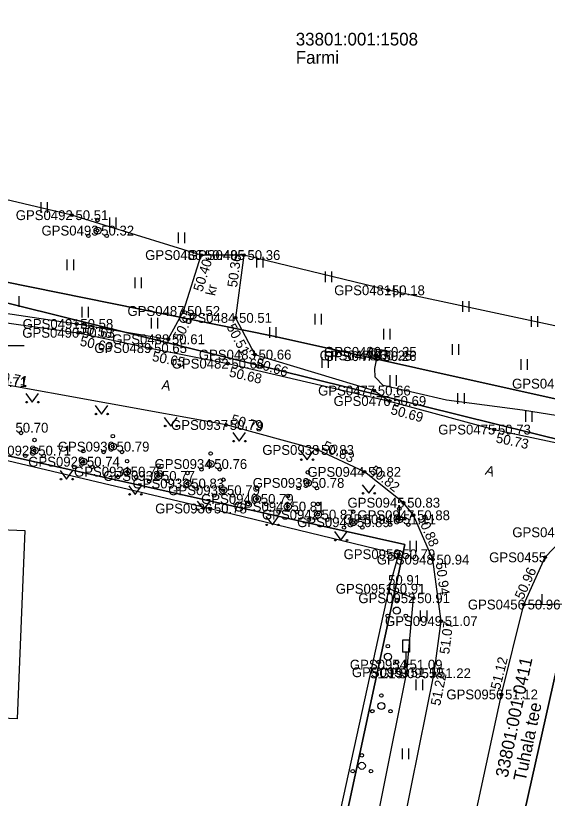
# Model space of a CAD drawing. Extents: x 551623 to 559850, y 6561220 to 6567135.
# Drawn here: x 555401.4 to 555439.2, y 6565417.8 to 6565473.5 of the extents above; entities that cross this region are included whole.
import ezdxf

# ---------------------------------------------------------------- set-up
doc = ezdxf.new("R2010")
doc.units = 0
for name, color, linetype in [('ELRAJATISMP', 7, 'Continuous'), ('HALJASTUS', 7, 'Continuous'), ('Hoone Elu- või ühiskondlik hoone', 7, 'Continuous'), ('KORGUS-EH2000', 7, 'Continuous'), ('LIIKLUS', 7, 'Continuous'), ('MOOTKORG-EH2000', 7, 'Continuous'), ('MOOTMPUNKT', 7, 'Continuous'), ('MOOTNR', 7, 'Continuous'), ('MOOTPIIR', 7, 'Continuous'), ('MPKAABEL', 7, 'Continuous'), ('PIIR', 7, 'Continuous'), ('PIIRIMLEITUD', 7, 'Continuous'), ('PUU', 7, 'Continuous'), ('TEE', 7, 'Continuous'), ('VORK', 7, 'Continuous')]:
    doc.layers.add(name, color=color, linetype=linetype)

msp = doc.modelspace()

# ---------------------------------------------------------------- linework, layer by layer
at = {"layer": 'ELRAJATISMP'}
for p, q in [((555427.08, 6565449.732), (555426.997, 6565449.141)), ((555427.349, 6565449.694), (555427.266, 6565449.103))]:
    msp.add_line(p, q, dxfattribs=at)
msp.add_lwpolyline([(555426.623, 6565449.796), (555427.806, 6565449.63), (555427.723, 6565449.039), (555426.54, 6565449.205)], close=True, dxfattribs=at)
at = {"layer": 'HALJASTUS'}
for p, q in [((555403.183, 6565460.188), (555403.183, 6565459.427)), ((555403.638, 6565460.188), (555403.638, 6565459.427)), ((555408.065, 6565459.11), (555408.065, 6565458.349)), ((555408.52, 6565459.11), (555408.52, 6565458.349)), ((555412.948, 6565458.032), (555412.948, 6565457.271)), ((555413.403, 6565458.032), (555413.403, 6565457.271)), ((555405.04, 6565456.119), (555405.04, 6565455.358)), ((555405.495, 6565456.119), (555405.495, 6565455.358)), ((555418.525, 6565456.307), (555418.525, 6565455.546)), ((555418.981, 6565456.307), (555418.981, 6565455.546)), ((555423.413, 6565455.253), (555423.413, 6565454.492)), ((555423.868, 6565455.253), (555423.868, 6565454.492)), ((555409.87, 6565454.829), (555409.87, 6565454.068)), ((555410.325, 6565454.829), (555410.325, 6565454.068)), ((555428.301, 6565454.199), (555428.301, 6565453.438)), ((555428.756, 6565454.199), (555428.756, 6565453.438)), ((555401.614, 6565453.513), (555401.614, 6565452.752)), ((555433.188, 6565453.145), (555433.188, 6565452.384)), ((555433.644, 6565453.145), (555433.644, 6565452.384)), ((555406.1, 6565452.744), (555406.1, 6565451.983)), ((555406.555, 6565452.744), (555406.555, 6565451.983)), ((555411.04, 6565451.975), (555411.04, 6565451.214)), ((555411.495, 6565451.975), (555411.495, 6565451.214)), ((555422.691, 6565452.259), (555422.691, 6565451.498)), ((555423.146, 6565452.259), (555423.146, 6565451.498)), ((555438.076, 6565452.091), (555438.076, 6565451.33)), ((555438.531, 6565452.091), (555438.531, 6565451.33)), ((555419.452, 6565451.294), (555419.452, 6565450.532)), ((555419.907, 6565451.294), (555419.907, 6565450.532)), ((555427.573, 6565451.179), (555427.573, 6565450.418)), ((555428.028, 6565451.179), (555428.028, 6565450.418)), ((555432.455, 6565450.098), (555432.455, 6565449.337)), ((555432.91, 6565450.098), (555432.91, 6565449.337)), ((555423.182, 6565449.164), (555423.182, 6565448.403)), ((555423.637, 6565449.164), (555423.637, 6565448.403)), ((555437.337, 6565449.018), (555437.337, 6565448.256)), ((555437.792, 6565449.018), (555437.792, 6565448.256)), ((555428.015, 6565447.884), (555428.015, 6565447.123)), ((555428.47, 6565447.884), (555428.47, 6565447.123)), ((555402.112, 6565446.575), (555402.576, 6565445.968)), ((555402.576, 6565445.968), (555403.021, 6565446.575)), ((555432.849, 6565446.604), (555432.849, 6565445.843)), ((555433.304, 6565446.604), (555433.304, 6565445.843)), ((555407.04, 6565445.724), (555407.503, 6565445.117)), ((555407.503, 6565445.117), (555407.949, 6565445.724)), ((555437.682, 6565445.324), (555437.682, 6565444.563)), ((555438.137, 6565445.324), (555438.137, 6565444.563)), ((555411.967, 6565444.873), (555412.43, 6565444.266)), ((555412.43, 6565444.266), (555412.876, 6565444.873)), ((555416.844, 6565443.798), (555417.307, 6565443.192)), ((555417.307, 6565443.192), (555417.753, 6565443.798)), ((555421.665, 6565442.477), (555422.129, 6565441.87)), ((555422.129, 6565441.87), (555422.574, 6565442.477)), ((555404.557, 6565441.096), (555405.02, 6565440.489)), ((555405.02, 6565440.489), (555405.466, 6565441.096)), ((555409.438, 6565440.012), (555409.901, 6565439.405)), ((555409.901, 6565439.405), (555410.347, 6565440.012)), ((555426.059, 6565440.09), (555426.522, 6565439.484)), ((555426.522, 6565439.484), (555426.968, 6565440.09)), ((555414.319, 6565438.927), (555414.782, 6565438.321)), ((555414.782, 6565438.321), (555415.228, 6565438.927)), ((555428.693, 6565438.631), (555428.693, 6565437.631)), ((555419.2, 6565437.843), (555419.663, 6565437.236)), ((555419.663, 6565437.236), (555420.109, 6565437.843)), ((555428.693, 6565437.631), (555429.193, 6565437.631)), ((555424.081, 6565436.759), (555424.544, 6565436.152)), ((555424.544, 6565436.152), (555424.99, 6565436.759)), ((555429.452, 6565436.1), (555429.452, 6565435.339)), ((555429.907, 6565436.1), (555429.907, 6565435.339)), ((555438.834, 6565432.318), (555438.834, 6565431.557)), ((555430.192, 6565431.155), (555430.192, 6565430.394)), ((555430.647, 6565431.155), (555430.647, 6565430.394)), ((555429.885, 6565426.237), (555429.885, 6565425.476)), ((555430.34, 6565426.237), (555430.34, 6565425.476)), ((555428.899, 6565421.335), (555428.899, 6565420.574)), ((555429.354, 6565421.335), (555429.354, 6565420.574))]:
    msp.add_line(p, q, dxfattribs=at)
msp.add_lwpolyline([(555420.104, 6565396.88), (555421.624, 6565397.625), (555424.842, 6565409.184), (555425.924, 6565410.337), (555429.24, 6565426.755), (555429.701, 6565432.018), (555427.952, 6565432.688)], dxfattribs=at)
for centre in [(555402.175, 6565445.968), (555403.004, 6565445.968), (555407.102, 6565445.117), (555407.931, 6565445.117), (555412.029, 6565444.266), (555412.858, 6565444.266), (555416.906, 6565443.192), (555417.735, 6565443.192), (555421.728, 6565441.87), (555422.556, 6565441.87), (555404.619, 6565440.489), (555405.448, 6565440.489), (555409.5, 6565439.405), (555410.329, 6565439.405), (555426.121, 6565439.484), (555426.95, 6565439.484), (555414.381, 6565438.321), (555415.21, 6565438.321), (555419.262, 6565437.236), (555420.091, 6565437.236), (555424.143, 6565436.152), (555424.972, 6565436.152)]:
    msp.add_circle(centre, 0.055, dxfattribs=at)
at = {"layer": 'Hoone Elu- või ühiskondlik hoone'}
msp.add_lwpolyline([(555383.037, 6565424.206), (555383.599, 6565437.606), (555402.054, 6565436.832), (555401.492, 6565423.432)], close=True, dxfattribs=at)
at = {"layer": 'KORGUS-EH2000'}
for centre in [(555405.386, 6565459.268), (555414.597, 6565456.429), (555417.629, 6565456.43), (555427.911, 6565453.926), (555417.031, 6565451.961), (555405.733, 6565451.531), (555405.849, 6565450.9), (555412.255, 6565450.441), (555410.979, 6565449.812), (555418.416, 6565449.348), (555427.329, 6565449.547), (555416.483, 6565448.706), (555428.008, 6565446.047), (555416.369, 6565444.342), (555435.457, 6565444.017), (555422.863, 6565442.568), (555426.218, 6565441.007), (555415.239, 6565438.401), (555429.7, 6565437.92), (555431.081, 6565434.763), (555427.952, 6565432.688), (555437.566, 6565431.569), (555431.667, 6565430.391), (555429.24, 6565426.755), (555431.189, 6565426.682), (555435.963, 6565425.172)]:
    msp.add_circle(centre, 0.1, dxfattribs=at)
at = {"layer": 'LIIKLUS'}
for p, q in [((555428.918, 6565429.043), (555428.918, 6565428.193)), ((555429.418, 6565429.043), (555428.918, 6565429.043)), ((555429.418, 6565429.043), (555429.418, 6565428.193)), ((555429.418, 6565428.193), (555428.918, 6565428.193)), ((555429.168, 6565428.193), (555429.168, 6565427.293)), ((555429.418, 6565427.293), (555429.168, 6565427.293))]:
    msp.add_line(p, q, dxfattribs=at)
at = {"layer": 'MOOTMPUNKT'}
for centre in [(555405.386, 6565459.268), (555407.218, 6565458.171), (555414.597, 6565456.429), (555417.629, 6565456.43), (555427.911, 6565453.926), (555413.337, 6565452.451), (555417.031, 6565451.961), (555405.733, 6565451.531), (555405.849, 6565450.9), (555412.255, 6565450.441), (555410.979, 6565449.812), (555418.416, 6565449.348), (555427.018, 6565449.289), (555427.315, 6565449.241), (555427.329, 6565449.547), (555416.483, 6565448.706), (555426.907, 6565446.789), (555428.008, 6565446.047), (555416.369, 6565444.342), (555435.457, 6565444.017), (555402.734, 6565442.519), (555408.309, 6565442.802), (555422.863, 6565442.568), (555406.202, 6565441.731), (555415.264, 6565441.564), (555409.321, 6565441.022), (555411.542, 6565440.716), (555426.218, 6565441.007), (555413.624, 6565440.181), (555422.184, 6565440.222), (555416.169, 6565439.7), (555418.578, 6565439.08), (555420.762, 6565438.537), (555428.998, 6565438.814), (555415.239, 6565438.401), (555422.908, 6565437.966), (555429.7, 6565437.92), (555425.412, 6565437.426), (555428.693, 6565437.631), (555428.65, 6565435.15), (555431.081, 6565434.763), (555439.081, 6565434.928), (555427.952, 6565432.688), (555429.701, 6565432.018), (555437.566, 6565431.569), (555431.667, 6565430.391), (555429.168, 6565427.293), (555429.24, 6565426.755), (555431.189, 6565426.682), (555435.963, 6565425.172)]:
    msp.add_circle(centre, 0.1, dxfattribs=at)
at = {"layer": 'MOOTPIIR'}
for points in [[(555308.145, 6565535.689), (555318.054, 6565528.671), (555330.348, 6565519.912), (555338.917, 6565513.849), (555343.606, 6565507.989), (555343.396, 6565504.481), (555344.278, 6565498.871), (555347.549, 6565485.98), (555349.833, 6565472.665), (555351.862, 6565468.498), (555351.364, 6565466.022), (555364.788, 6565450.448), (555366.463, 6565449.495), (555372.25, 6565447.625), (555390.067, 6565444.356), (555415.239, 6565438.401), (555428.65, 6565435.15), (555427.952, 6565432.688), (555420.104, 6565396.88), (555415.382, 6565376.075), (555413.205, 6565364.686), (555411.398, 6565356.944)], [(555520.315, 6565430.223), (555499.184, 6565434.772), (555487.57, 6565437.964), (555485.048, 6565439.897), (555472.036, 6565444.779), (555448.858, 6565449.461), (555427.911, 6565453.926), (555417.629, 6565456.43), (555414.597, 6565456.429), (555405.386, 6565459.268), (555396.413, 6565461.372), (555379.207, 6565464.777), (555373.811, 6565466.873), (555367.715, 6565475.734), (555366.132, 6565483.677), (555363.065, 6565501.901), (555361.69, 6565506.056), (555361.463, 6565511.386), (555360.017, 6565532.032)], [(555418.858, 6565352.692), (555421.651, 6565364.94), (555424.54, 6565376.907), (555428.719, 6565393.91), (555432.581, 6565409.5), (555435.963, 6565425.172), (555437.566, 6565431.569), (555447.063, 6565431.7), (555461.504, 6565428.213), (555474.268, 6565425.087), (555479.318, 6565431.962), (555490.115, 6565429.76), (555497.95, 6565427.828), (555519.263, 6565422.564)]]:
    msp.add_lwpolyline(points, dxfattribs=at)
at = {"layer": 'MPKAABEL'}
msp.add_lwpolyline([(555513.66, 6565428.859), (555504.039, 6565430.98), (555494.359, 6565432.91), (555484.602, 6565434.828), (555475.289, 6565436.809), (555466.172, 6565438.711), (555456.891, 6565440.719), (555451.5, 6565442.352), (555444.879, 6565444.219), (555437.469, 6565445.398), (555432.059, 6565446.102), (555427.539, 6565447.148), (555426.969, 6565447.738), (555426.949, 6565448.371), (555427.173, 6565449.418)], dxfattribs=at)
at = {"layer": 'PIIR'}
for points in [[(555353.12, 6565523.87), (555447.97, 6565611.96), (555496.51, 6565604.38), (555470.4, 6565439.4), (555419.74, 6565450.66), (555368.05, 6565461.11), (555358.8, 6565482.45)], [(555443.35, 6565442.49), (555368.05, 6565461.11), (555419.74, 6565450.66), (555470.4, 6565439.4), (555495.41, 6565433.85), (555584.65, 6565412.91), (555693.4, 6565387.37), (555692.03, 6565378.6), (555540.46, 6565411.94), (555441.38, 6565433.61)], [(555429.08, 6565435.83), (555415.55, 6565372.96), (555367.76, 6565374.28), (555367.06, 6565449.68)], [(555425.38, 6565362.45), (555441.38, 6565433.61), (555540.46, 6565411.94), (555499.25, 6565219.2), (555402.87, 6565239.66), (555399.62, 6565240.35)]]:
    msp.add_lwpolyline(points, close=True, dxfattribs=at)
msp.add_lwpolyline([(555392.88, 6565265.99), (555415.55, 6565372.96), (555429.08, 6565435.83), (555367.06, 6565449.68), (555351.96, 6565468.55), (555343.14, 6565512.46), (555353.12, 6565523.87), (555358.8, 6565482.45), (555368.05, 6565461.11), (555443.35, 6565442.49), (555441.38, 6565433.61), (555425.38, 6565362.45), (555399.62, 6565240.35)], dxfattribs=at)
at = {"layer": 'PIIRIMLEITUD'}
msp.add_circle((555428.65, 6565435.15), 0.285, dxfattribs=at)
at = {"layer": 'PUU'}
for centre, radius in [((555407.218, 6565458.921), 0.125), ((555407.218, 6565458.171), 0.25), ((555406.568, 6565457.796), 0.125), ((555407.868, 6565457.796), 0.125), ((555401.765, 6565443.775), 0.125), ((555408.309, 6565443.552), 0.125), ((555402.734, 6565443.269), 0.125), ((555408.309, 6565442.802), 0.25), ((555402.734, 6565442.519), 0.25), ((555406.202, 6565442.481), 0.125), ((555407.659, 6565442.427), 0.125), ((555408.959, 6565442.427), 0.125), ((555415.264, 6565442.314), 0.125), ((555402.084, 6565442.144), 0.125), ((555403.384, 6565442.144), 0.125), ((555406.202, 6565441.731), 0.25), ((555409.321, 6565441.772), 0.125), ((555405.552, 6565441.356), 0.125), ((555406.852, 6565441.356), 0.125), ((555411.542, 6565441.466), 0.125), ((555414.614, 6565441.189), 0.125), ((555415.264, 6565441.564), 0.25), ((555415.914, 6565441.189), 0.125), ((555408.671, 6565440.647), 0.125), ((555409.321, 6565441.022), 0.25), ((555409.971, 6565440.647), 0.125), ((555411.542, 6565440.716), 0.25), ((555413.624, 6565440.931), 0.125), ((555422.184, 6565440.972), 0.125), ((555410.892, 6565440.341), 0.125), ((555412.192, 6565440.341), 0.125), ((555413.624, 6565440.181), 0.25), ((555416.169, 6565440.45), 0.125), ((555422.184, 6565440.222), 0.25), ((555412.974, 6565439.806), 0.125), ((555414.274, 6565439.806), 0.125), ((555416.169, 6565439.7), 0.25), ((555418.578, 6565439.83), 0.125), ((555421.534, 6565439.847), 0.125), ((555422.834, 6565439.847), 0.125), ((555415.519, 6565439.325), 0.125), ((555416.819, 6565439.325), 0.125), ((555418.578, 6565439.08), 0.25), ((555420.762, 6565439.287), 0.125), ((555417.928, 6565438.705), 0.125), ((555419.228, 6565438.705), 0.125), ((555420.762, 6565438.537), 0.25), ((555422.908, 6565438.716), 0.125), ((555420.112, 6565438.162), 0.125), ((555421.412, 6565438.162), 0.125), ((555422.908, 6565437.966), 0.25), ((555425.412, 6565438.176), 0.125), ((555428.693, 6565438.381), 0.125), ((555422.258, 6565437.591), 0.125), ((555423.558, 6565437.591), 0.125), ((555425.412, 6565437.426), 0.25), ((555428.693, 6565437.631), 0.25), ((555424.762, 6565437.051), 0.125), ((555426.062, 6565437.051), 0.125), ((555428.043, 6565437.256), 0.125), ((555429.343, 6565437.256), 0.125), ((555428.516, 6565431.892), 0.125), ((555428.516, 6565431.142), 0.25), ((555427.866, 6565430.767), 0.125), ((555429.166, 6565430.767), 0.125), ((555427.884, 6565428.604), 0.125), ((555427.884, 6565427.854), 0.25), ((555427.234, 6565427.479), 0.125), ((555428.534, 6565427.479), 0.125), ((555427.421, 6565425.104), 0.125), ((555427.421, 6565424.354), 0.25), ((555426.771, 6565423.979), 0.125), ((555428.071, 6565423.979), 0.125), ((555426.03, 6565420.846), 0.125), ((555426.03, 6565420.096), 0.25), ((555425.38, 6565419.721), 0.125), ((555426.68, 6565419.721), 0.125)]:
    msp.add_circle(centre, radius, dxfattribs=at)
at = {"layer": 'TEE'}
for points in [[(555356.722, 6565529.611), (555352.039, 6565526.571), (555350.841, 6565524.289), (555349.902, 6565522.246), (555349.37, 6565518.742), (555349.968, 6565514.969), (555351.498, 6565509.514), (555352.399, 6565505.44), (555355.185, 6565489.693), (555356.356, 6565481.874), (555358.536, 6565472.027), (555360.203, 6565467.288), (555362.127, 6565463.387), (555364.998, 6565459.532), (555367.923, 6565457.754), (555371.76, 6565456.513), (555378.11, 6565454.853), (555394.607, 6565452.461), (555405.849, 6565450.9), (555410.979, 6565449.812), (555416.483, 6565448.706), (555428.008, 6565446.047), (555435.457, 6565444.017), (555447.627, 6565441.445)], [(555371.76, 6565456.513), (555378.274, 6565455.429), (555394.76, 6565453.173), (555405.733, 6565451.531), (555412.255, 6565450.441), (555413.337, 6565452.451), (555414.597, 6565456.429)], [(555417.629, 6565456.43), (555417.031, 6565451.961), (555418.416, 6565449.348), (555426.907, 6565446.789), (555428.008, 6565446.047)], [(555427.914, 6565410.479), (555431.189, 6565426.682), (555431.667, 6565430.391), (555431.081, 6565434.763), (555429.7, 6565437.92), (555428.998, 6565438.814), (555426.218, 6565441.007), (555422.863, 6565442.568), (555416.369, 6565444.342), (555399.599, 6565447.39), (555392.904, 6565448.521), (555377.792, 6565450.52)], [(555418.858, 6565352.692), (555421.651, 6565364.94), (555424.54, 6565376.907), (555428.719, 6565393.91), (555432.581, 6565409.5), (555435.963, 6565425.172), (555437.566, 6565431.569), (555439.081, 6565434.928), (555440.799, 6565436.709), (555443.371, 6565437.908), (555446.954, 6565437.918), (555463.469, 6565434.873), (555464.417, 6565438.458)]]:
    msp.add_lwpolyline(points, dxfattribs=at)
at = {"layer": 'VORK'}
msp.add_line((555398, 6565450), (555402, 6565450), dxfattribs=at)

# ---------------------------------------------------------------- texts
at = {"layer": 'KORGUS-EH2000'}
for s, p in [(' 50.51', (555405.386, 6565458.918)), (' 50.18', (555427.911, 6565453.576)), (' 50.25', (555427.329, 6565449.197)), (' 50.78', (555415.239, 6565438.051)), (' 50.91', (555427.639, 6565432.964)), (' 51.19', (555426.362, 6565426.324))]:
    msp.add_text(s, height=0.7, dxfattribs=at).set_placement(p)
for s, rotation, p in [(' 50.36', 82.3761, (555417.107, 6565453.843)), (' 50.40', 72.4258, (555414.596, 6565453.527)), (' 50.61', 61.6996, (555413.025, 6565450.026)), (' 50.58', 350.5093, (555405.648, 6565450.933)), (' 50.51', 297.9194, (555416.258, 6565451.552)), (' 50.63', 348.0188, (555405.667, 6565450.044)), (' 50.65', 348.642, (555410.807, 6565448.954)), (' 50.66', 343.2238, (555418.163, 6565448.51)), (' 50.71', 349.6992, (555399.63, 6565447.562)), (' 50.68', 347.0082, (555416.286, 6565447.853)), (' 50.69', 344.7585, (555427.778, 6565445.203)), (' 50.79', 344.7255, (555416.415, 6565444.511)), (' 50.73', 348.0646, (555435.276, 6565443.161)), (' 50.83', 335.0373, (555422.937, 6565442.727)), (' 50.82', 321.7272, (555426.327, 6565441.144)), (' 50.88', 293.6289, (555429.86, 6565437.99)), (' 50.94', 277.6363, (555431.254, 6565434.786)), (' 50.96', 65.7268, (555437.406, 6565431.641)), (' 51.07', 82.6525, (555432.211, 6565427.747)), (' 51.12', 75.9393, (555435.794, 6565425.214)), (' 51.22', 78.5722, (555431.549, 6565424.075))]:
    msp.add_text(s, height=0.7, rotation=rotation, dxfattribs=at).set_placement(p)
at = {"layer": 'MOOTKORG-EH2000'}
for s, p in [(' 50.51', (555405.386, 6565458.918)), (' 50.32', (555407.218, 6565457.821)), (' 50.40', (555414.597, 6565456.079)), (' 50.36', (555417.629, 6565456.08)), (' 50.18', (555427.911, 6565453.576)), (' 50.52', (555413.337, 6565452.101)), (' 50.58', (555405.733, 6565451.181)), (' 50.51', (555417.031, 6565451.611)), (' 50.63', (555405.849, 6565450.55)), (' 50.61', (555412.255, 6565450.091)), (' 50.65', (555410.979, 6565449.462)), (' 50.66', (555418.416, 6565448.998)), (' 50.25', (555427.329, 6565449.197)), (' 50.25', (555427.018, 6565448.939)), (' 50.26', (555427.315, 6565448.891)), (' 50.68', (555416.483, 6565448.356)), (' 50.71', (555399.599, 6565447.04)), (' 50.66', (555426.907, 6565446.439)), (' 50.69', (555428.008, 6565445.697)), (' 50.79', (555416.369, 6565443.992)), (' 50.70', (555401.115, 6565443.8)), (' 50.73', (555435.457, 6565443.667)), (' 50.79', (555408.309, 6565442.452)), (' 50.71', (555402.734, 6565442.169)), (' 50.83', (555422.863, 6565442.218)), (' 50.74', (555406.202, 6565441.381)), (' 50.76', (555415.264, 6565441.214)), (' 50.76', (555409.321, 6565440.672)), (' 50.82', (555426.218, 6565440.656)), (' 50.77', (555411.542, 6565440.366)), (' 50.83', (555413.624, 6565439.831)), (' 50.78', (555422.184, 6565439.872)), (' 50.79', (555416.169, 6565439.35)), (' 50.79', (555418.578, 6565438.73)), (' 50.83', (555428.998, 6565438.464)), (' 50.78', (555415.239, 6565438.051)), (' 50.81', (555420.762, 6565438.187)), (' 50.87', (555422.908, 6565437.616)), (' 51.11', (555428.693, 6565437.281)), (' 50.88', (555429.7, 6565437.57)), (' 50.89', (555425.412, 6565437.076)), (' 50.79', (555428.65, 6565434.8)), (' 50.94', (555431.081, 6565434.413)), (' 50.91', (555427.952, 6565432.338)), (' 50.91', (555429.701, 6565431.668)), (' 50.96', (555437.566, 6565431.219)), (' 51.07', (555431.667, 6565430.041)), (' 51.09', (555429.168, 6565426.943)), (' 51.19', (555429.24, 6565426.405)), (' 51.22', (555431.189, 6565426.332)), (' 51.12', (555435.963, 6565424.822))]:
    msp.add_text(s, height=0.7, dxfattribs=at).set_placement(p)
at = {"layer": 'MOOTNR'}
for s, p in [('GPS0492 ', (555401.396, 6565458.918)), ('GPS0493 ', (555403.228, 6565457.821)), ('GPS0486 ', (555410.607, 6565456.079)), ('GPS0485 ', (555413.64, 6565456.08)), ('GPS0481 ', (555424.061, 6565453.576)), ('GPS0487 ', (555409.347, 6565452.101)), ('GPS0491 ', (555401.883, 6565451.181)), ('GPS0484 ', (555412.971, 6565451.611)), ('GPS0490 ', (555401.859, 6565450.55)), ('GPS0488 ', (555408.265, 6565450.091)), ('GPS0489 ', (555406.99, 6565449.462)), ('GPS0483 ', (555414.426, 6565448.998)), ('GPS0480 ', (555423.339, 6565449.197)), ('GPS0478 ', (555423.028, 6565448.939)), ('GPS0479 ', (555423.325, 6565448.891)), ('GPS0482 ', (555412.493, 6565448.356)), ('GPS0474 ', (555436.722, 6565446.932)), ('GPS0477 ', (555422.917, 6565446.439)), ('GPS0476 ', (555424.018, 6565445.697)), ('GPS0937 ', (555412.449, 6565443.992)), ('GPS0475 ', (555431.467, 6565443.667)), ('GPS0930 ', (555404.389, 6565442.452)), ('GPS0928 ', (555398.814, 6565442.169)), ('GPS0938 ', (555418.944, 6565442.218)), ('GPS0929 ', (555402.282, 6565441.381)), ('GPS0934 ', (555411.274, 6565441.214)), ('GPS0931 ', (555405.542, 6565440.672)), ('GPS0944 ', (555422.159, 6565440.656)), ('GPS0932 ', (555407.623, 6565440.366)), ('GPS0933 ', (555409.705, 6565439.831)), ('GPS0939 ', (555418.264, 6565439.872)), ('GPS0935 ', (555412.249, 6565439.35)), ('GPS0940 ', (555414.588, 6565438.73)), ('GPS0945 ', (555425.008, 6565438.464)), ('GPS0936 ', (555411.319, 6565438.051)), ('GPS0941 ', (555416.912, 6565438.187)), ('GPS0942 ', (555418.919, 6565437.616)), ('GPS0946 ', (555424.703, 6565437.281)), ('GPS0947 ', (555425.71, 6565437.57)), ('GPS0943 ', (555421.422, 6565437.076)), ('GPS0454 ', (555436.739, 6565436.359)), ('GPS0950 ', (555424.73, 6565434.8)), ('GPS0455 ', (555435.091, 6565434.578)), ('GPS0948 ', (555427.091, 6565434.413)), ('GPS0951 ', (555424.172, 6565432.338)), ('GPS0952 ', (555425.782, 6565431.668)), ('GPS0456 ', (555433.576, 6565431.219)), ('GPS0949 ', (555427.677, 6565430.041)), ('GPS0954 ', (555425.178, 6565426.943)), ('GPS0953 ', (555425.32, 6565426.405)), ('GPS0955 ', (555427.269, 6565426.332)), ('GPS0956 ', (555432.044, 6565424.822))]:
    msp.add_text(s, height=0.7, dxfattribs=at).set_placement(p)
at = {"layer": 'PIIR'}
for s, p in [('33801:001:1508', (555421.328, 6565471.341)), ('Farmi', (555421.328, 6565470.041))]:
    msp.add_text(s, height=0.9, dxfattribs=at).set_placement(p)
for s, p in [('33801:001:0411', (555436.408, 6565419.207)), ('Tuhala tee', (555437.68, 6565418.942))]:
    msp.add_text(s, height=0.9, rotation=78.2282, dxfattribs=at).set_placement(p)
at = {"layer": 'TEE'}
for s, rotation, p in [('kr', 78.3955, (555415.579, 6565453.498)), ('A', 349.3141, (555411.741, 6565446.892)), ('A', 342.6305, (555434.76, 6565440.833))]:
    msp.add_text(s, height=0.7, rotation=rotation, dxfattribs=at).set_placement(p)

doc.saveas('drawing.dxf')
